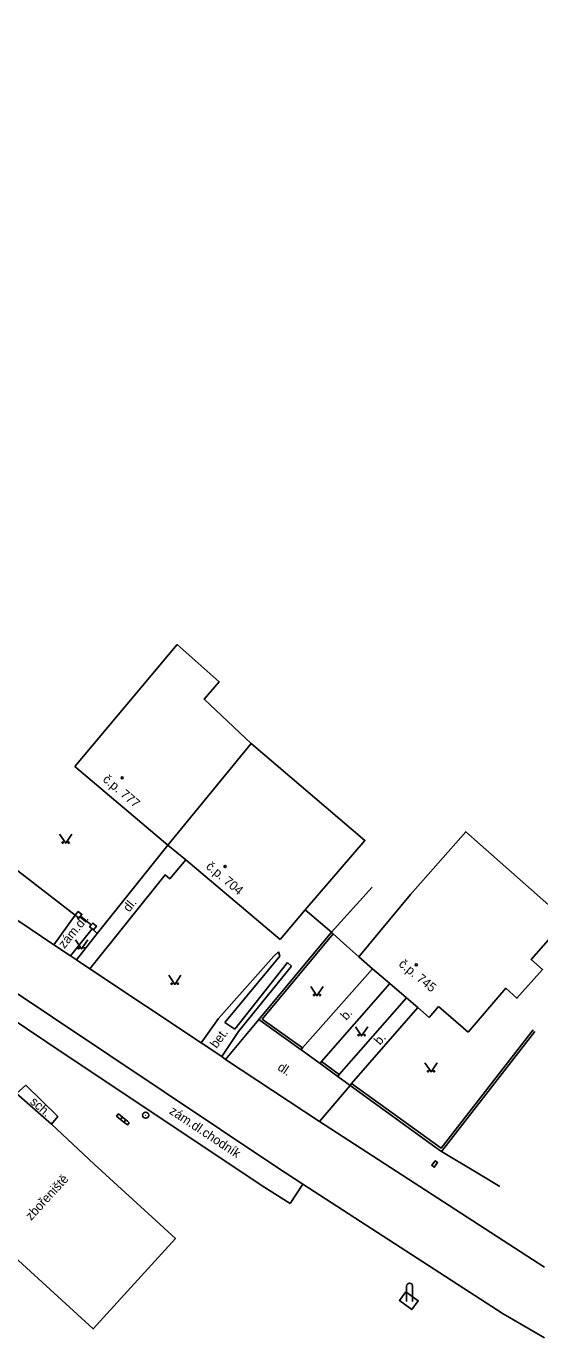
# Model space of a CAD drawing. Extents: x -577457 to -568404, y -1208466 to -1201387.
# Drawn here: x -568792.6 to -568750.4, y -1204438.2 to -1204330.4 of the extents above; entities that cross this region are included whole.
import ezdxf

# ---------------------------------------------------------------- set-up
doc = ezdxf.new("R2010")
doc.units = 0
for name, color, linetype in [('BUDOVY_MĚŘ', 7, 'Continuous'), ('BUDOVY_NEMĚŘ', 7, 'Continuous'), ('OBVOD_PILÍŘE', 7, 'Continuous'), ('POMOC_POPIS', 7, 'Continuous'), ('ROZHRANÍ_PLOCH', 7, 'Continuous'), ('ZN_BUDOV', 7, 'Continuous'), ('ZN_DOPLŇKOVÉ', 7, 'Continuous'), ('ZN_KULTUR', 7, 'Continuous'), ('Č_POPIS_ORIENT', 7, 'Continuous')]:
    doc.layers.add(name, color=color, linetype=linetype)

msp = doc.modelspace()

# ---------------------------------------------------------------- linework, layer by layer
at = {"layer": 'BUDOVY_MĚŘ'}
for points in [[(-568788.63, -1204391.26), (-568780.98, -1204397.71)], [(-568779.52, -1204398.94), (-568780.98, -1204397.71)], [(-568771.76, -1204405.48), (-568779.52, -1204398.94)], [(-568769.7, -1204403.03), (-568771.76, -1204405.48)], [(-568765.28, -1204406.91), (-568764.15, -1204407.88)], [(-568764.15, -1204407.88), (-568762.73, -1204409.1)], [(-568762.73, -1204409.1), (-568761.36, -1204410.27)], [(-568761.36, -1204410.27), (-568760.42, -1204411.07)], [(-568760.42, -1204411.07), (-568759.49, -1204411.87)], [(-568759.49, -1204411.87), (-568758.72, -1204410.97)], [(-568758.72, -1204410.97), (-568756.28, -1204413.1)]]:
    msp.add_lwpolyline(points, dxfattribs=at)
at = {"layer": 'BUDOVY_NEMĚŘ'}
for points in [[(-568774.13, -1204389.38), (-568778.01, -1204385.72), (-568776.76, -1204384.31), (-568780.21, -1204381.24), (-568788.63, -1204391.26)], [(-568769.7, -1204403.03), (-568764.78, -1204397.33), (-568774.13, -1204389.38), (-568780.98, -1204397.71)], [(-568765.28, -1204406.91), (-568761.04, -1204401.77), (-568756.49, -1204396.62), (-568748.26, -1204403.88), (-568751.11, -1204407.11), (-568750.16, -1204407.95), (-568752.28, -1204410.3), (-568753.2, -1204409.48), (-568756.28, -1204413.1)]]:
    msp.add_lwpolyline(points, dxfattribs=at)
at = {"layer": 'OBVOD_PILÍŘE'}
for points in [[(-568784.72, -1204420.08), (-568784.88, -1204419.94), (-568785.05, -1204419.8), (-568785.2, -1204419.98), (-568784.87, -1204420.26), (-568784.72, -1204420.08)], [(-568784.87, -1204420.26), (-568784.61, -1204420.48), (-568784.45, -1204420.29), (-568784.58, -1204420.18), (-568784.72, -1204420.08), (-568784.87, -1204420.26)], [(-568784.45, -1204420.29), (-568784.61, -1204420.48), (-568784.32, -1204420.71), (-568784.17, -1204420.53), (-568784.31, -1204420.41), (-568784.45, -1204420.29)], [(-568758.94, -1204424), (-568758.8, -1204423.81), (-568758.99, -1204423.66), (-568759.28, -1204424.03), (-568759.08, -1204424.19), (-568758.94, -1204424)]]:
    msp.add_lwpolyline(points, dxfattribs=at)
at = {"layer": 'ROZHRANÍ_PLOCH'}
for points in [[(-568769.88, -1204425.57), (-568772.01, -1204424.19), (-568813.6, -1204396.43), (-568816.36, -1204394.61), (-568871.63, -1204357.76), (-568912, -1204330.92), (-568912.15, -1204330.86), (-568912.83, -1204330.64), (-568913.53, -1204330.5), (-568914.24, -1204330.43), (-568914.96, -1204330.45), (-568915.4, -1204330.46), (-568916.36, -1204330.72), (-568916.94, -1204330.96), (-568917.57, -1204331.29), (-568918.15, -1204331.69), (-568918.68, -1204332.15), (-568919.15, -1204332.67), (-568919.56, -1204333.25), (-568919.91, -1204333.86), (-568928.89, -1204350.5)], [(-568779.52, -1204398.94), (-568780.83, -1204400.49), (-568781.21, -1204400.17), (-568787.41, -1204407.88)], [(-568797.25, -1204401.27), (-568790.36, -1204405.92)], [(-568790.36, -1204405.92), (-568788.61, -1204403.47)], [(-568788.99, -1204406.81), (-568787.21, -1204404.6)], [(-568786.8, -1204404.99), (-568788.51, -1204407.15)], [(-568790.36, -1204405.92), (-568788.99, -1204406.81)], [(-568788.99, -1204406.81), (-568788.51, -1204407.15)], [(-568788.51, -1204407.15), (-568787.41, -1204407.88)], [(-568776.81, -1204411.97), (-568772.28, -1204406.85)], [(-568776.31, -1204412.29), (-568771.78, -1204406.83)], [(-568772.28, -1204406.85), (-568771.9, -1204406.49)], [(-568771.9, -1204406.49), (-568771.78, -1204406.83)], [(-568787.41, -1204407.88), (-568778.26, -1204413.96)], [(-568771.14, -1204407.37), (-568775.48, -1204412.85)], [(-568770.81, -1204407.66), (-568775.18, -1204413.04)], [(-568771.14, -1204407.37), (-568770.81, -1204407.66)], [(-568764.15, -1204407.88), (-568769.91, -1204414.38)], [(-568768.35, -1204415.51), (-568762.73, -1204409.1)], [(-568766.89, -1204416.57), (-568761.36, -1204410.27)], [(-568795.65, -1204410.76), (-568791.03, -1204413.85)], [(-568765.88, -1204417.3), (-568760.42, -1204411.07)], [(-568778.26, -1204413.96), (-568776.81, -1204411.97)], [(-568776.31, -1204412.29), (-568775.48, -1204412.85)], [(-568776.25, -1204415.33), (-568773.51, -1204412.05)], [(-568776.55, -1204415.08), (-568775.18, -1204413.04)], [(-568791.03, -1204413.85), (-568773.24, -1204425.72)], [(-568778.26, -1204413.96), (-568776.55, -1204415.08)], [(-568770.03, -1204414.54), (-568768.47, -1204415.67)], [(-568776.55, -1204415.08), (-568776.25, -1204415.33)], [(-568768.52, -1204420.44), (-568776.25, -1204415.33)], [(-568767, -1204416.73), (-568765.99, -1204417.46)], [(-568765.99, -1204417.46), (-568768.52, -1204420.44)], [(-568768.52, -1204420.44), (-568750.54, -1204432.07), (-568750, -1204432.4)], [(-568769.88, -1204425.57), (-568770.92, -1204427.17)], [(-568750, -1204438.2), (-568753.42, -1204436.24), (-568769.88, -1204425.57)], [(-568770.92, -1204427.17), (-568773.24, -1204425.72)], [(-568761.41, -1204434.42), (-568760.39, -1204435.16), (-568760.92, -1204435.89), (-568761.94, -1204435.15), (-568761.41, -1204434.42)]]:
    msp.add_lwpolyline(points, dxfattribs=at)
at = {"layer": 'ZN_BUDOV'}
for centre in [(-568784.75, -1204392.19), (-568776.28, -1204399.48), (-568760.55, -1204407.55)]:
    msp.add_circle(centre, 0.0875, dxfattribs=at)
at = {"layer": 'ZN_DOPLŇKOVÉ'}
for p, q in [((-568761.36, -1204435.21), (-568761.36, -1204433.96)), ((-568760.86, -1204435.21), (-568760.86, -1204433.96))]:
    msp.add_line(p, q, dxfattribs=at)
for points in [[(-568788.61, -1204403.47), (-568794.82, -1204398.7)], [(-568780.98, -1204397.71), (-568786.8, -1204404.99)], [(-568764.19, -1204401.16), (-568767.53, -1204404.88)], [(-568769.7, -1204403.03), (-568767.53, -1204404.88)], [(-568788.61, -1204403.47), (-568788.36, -1204403.16), (-568788.05, -1204403.41), (-568788.17, -1204403.56)], [(-568788.17, -1204403.56), (-568788.3, -1204403.72), (-568788.61, -1204403.47)], [(-568788.17, -1204403.56), (-568787.29, -1204404.27)], [(-568787.29, -1204404.27), (-568787.42, -1204404.43), (-568787.21, -1204404.6)], [(-568787.11, -1204404.68), (-568786.86, -1204404.37), (-568787.17, -1204404.12), (-568787.29, -1204404.27)], [(-568787.21, -1204404.6), (-568787.11, -1204404.68)], [(-568786.8, -1204404.99), (-568787.11, -1204404.68)], [(-568767.53, -1204404.88), (-568773.51, -1204412.05)], [(-568769.91, -1204414.38), (-568773.22, -1204412.01), (-568767.38, -1204405.01)], [(-568767.38, -1204405.01), (-568767.53, -1204404.88)], [(-568766.27, -1204406.01), (-568767.38, -1204405.01)], [(-568766.27, -1204406.01), (-568765.28, -1204406.91)], [(-568773.51, -1204412.05), (-568770.03, -1204414.54)], [(-568765.88, -1204417.3), (-568758.52, -1204422.63), (-568750.95, -1204412.91)], [(-568758.48, -1204422.9), (-568750.79, -1204413.03)], [(-568770.03, -1204414.54), (-568769.91, -1204414.38)], [(-568768.35, -1204415.51), (-568768.47, -1204415.67)], [(-568768.47, -1204415.67), (-568767, -1204416.73)], [(-568766.89, -1204416.57), (-568768.35, -1204415.51)], [(-568767, -1204416.73), (-568766.89, -1204416.57)], [(-568793.44, -1204418.12), (-568792.66, -1204417.45), (-568790.04, -1204420.02), (-568790.56, -1204420.66)], [(-568793.44, -1204418.12), (-568790.56, -1204420.66)], [(-568765.99, -1204417.46), (-568765.88, -1204417.3)], [(-568758.72, -1204422.72), (-568765.99, -1204417.46)], [(-568790.56, -1204420.66), (-568787.04, -1204423.94)], [(-568758.48, -1204422.9), (-568758.72, -1204422.72)], [(-568758.48, -1204422.9), (-568755.4, -1204424.73)], [(-568787.04, -1204423.94), (-568780.37, -1204430.04), (-568787.13, -1204437.47), (-568796.52, -1204428.93), (-568795.85, -1204428.19), (-568799.48, -1204424.8)], [(-568753.69, -1204425.77), (-568755.4, -1204424.73)]]:
    msp.add_lwpolyline(points, dxfattribs=at)
for radius in [0.25, 0.0005]:
    msp.add_circle((-568782.81, -1204419.91), radius, dxfattribs=at)
msp.add_arc((-568761.11, -1204433.96), 0.25, 0, 180, dxfattribs=at)
at = {"layer": 'ZN_KULTUR'}
for points in [[(-568789.89, -1204396.81), (-568789.39, -1204397.56), (-568788.89, -1204396.81)], [(-568788.58, -1204405.5), (-568788.08, -1204406.25), (-568787.58, -1204405.5)], [(-568780.92, -1204408.41), (-568780.42, -1204409.16), (-568779.92, -1204408.41)], [(-568769.22, -1204409.34), (-568768.72, -1204410.09), (-568768.22, -1204409.34)], [(-568765.55, -1204412.64), (-568765.05, -1204413.39), (-568764.55, -1204412.64)], [(-568759.84, -1204415.61), (-568759.34, -1204416.36), (-568758.84, -1204415.61)]]:
    msp.add_lwpolyline(points, dxfattribs=at)
for centre in [(-568789.64, -1204397.51), (-568789.14, -1204397.51), (-568788.33, -1204406.2), (-568787.83, -1204406.2), (-568780.67, -1204409.11), (-568780.17, -1204409.11), (-568768.97, -1204410.04), (-568768.47, -1204410.04), (-568765.3, -1204413.34), (-568764.8, -1204413.34), (-568759.59, -1204416.31), (-568759.09, -1204416.31)]:
    msp.add_circle(centre, 0.05, dxfattribs=at)

# ---------------------------------------------------------------- texts
at = {"layer": 'POMOC_POPIS'}
for s, rotation, p in [('dl.', 51.21, (-568784.17, -1204403.27)), ('zám.dl.', 50.5702, (-568789.5, -1204406.27)), ('b.', 48.76, (-568766.3, -1204412.16)), ('bet.', 53.71, (-568776.98, -1204414.47)), ('b.', 48.76, (-568763.54, -1204414.2)), ('dl.', 326.22, (-568772.03, -1204416.14)), ('sch.', 318.5895, (-568792.38, -1204418.89)), ('zám.dl.chodník', 326.33, (-568780.93, -1204419.73)), ('zbořeniště', 47.493, (-568792.23, -1204428.61))]:
    msp.add_text(s, height=0.75, rotation=rotation, dxfattribs=at).set_placement(p)
at = {"layer": 'Č_POPIS_ORIENT'}
for s, rotation, p in [('č.p. 777', 319.89, (-568786.4, -1204392.42)), ('č.p. 704', 319.89, (-568777.91, -1204399.57)), ('č.p. 745', 320.9, (-568762.06, -1204407.6))]:
    msp.add_text(s, height=0.75, rotation=rotation, dxfattribs=at).set_placement(p)

doc.saveas('drawing.dxf')
